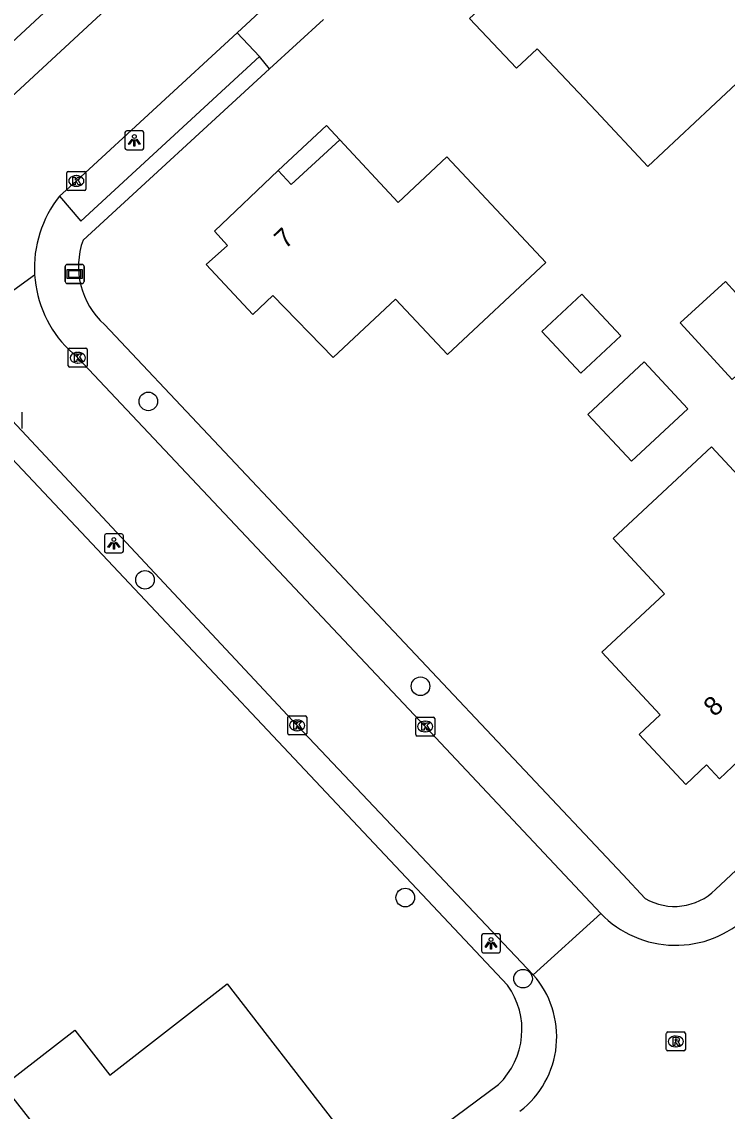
# Model space of a CAD drawing. Extents: x 162675 to 163482, y 379761 to 381227.
# Drawn here: x 163293.6 to 163330.7, y 380848.3 to 380905.6 of the extents above; entities that cross this region are included whole.
import ezdxf

# ---------------------------------------------------------------- set-up
doc = ezdxf.new("R2010")
doc.units = 0
for name, color, linetype in [('IMGEO_Berm_groen', 7, 'Continuous'), ('IMGEO_Boom', 7, 'Continuous'), ('IMGEO_Groenvoorziening', 7, 'Continuous'), ('IMGEO_Hek', 7, 'Continuous'), ('IMGEO_Kolk', 7, 'Continuous'), ('IMGEO_Lichtpunt', 7, 'Continuous'), ('IMGEO_Pand', 7, 'Continuous'), ('IMGEO_Pand_nummerreeks', 7, 'Continuous'), ('IMGEO_Pand_overbouw', 7, 'Continuous'), ('IMGEO_Parkeervlak_halfverhard', 7, 'Continuous'), ('IMGEO_Rijbaan_lokaal_gesloten', 7, 'Continuous'), ('IMGEO_Rioolput', 7, 'Continuous'), ('IMGEO_Straatnaambord', 7, 'Continuous'), ('IMGEO_Voetpad_open', 7, 'Continuous')]:
    doc.layers.add(name, color=color, linetype=linetype)

msp = doc.modelspace()

# ---------------------------------------------------------------- linework, layer by layer
at = {"layer": 'IMGEO_Berm_groen'}
for points in [[(163278.098, 380890.562), (163302.041, 380912.777)], [(163306.653, 380903.087), (163296.844, 380894.082)], [(163297.962, 380889.642), (163325.221, 380860.718), (163326.402, 380859.457)], [(163330.099, 380859.929), (163339.041, 380868.279)]]:
    msp.add_lwpolyline(points, dxfattribs=at)
for centre, radius, start, end in [((163300.705, 380892.693), 4.103, 160.2199, 228.0468), ((163327.945, 380862.085), 3.048, 239.5806, 314.9707)]:
    msp.add_arc(centre, radius, start, end, dxfattribs=at)
at = {"layer": 'IMGEO_Boom'}
for centre in [(163300.276, 380885.594), (163300.099, 380876.212), (163314.588, 380870.613), (163313.784, 380859.502), (163319.981, 380855.236)]:
    msp.add_circle(centre, 0.489, dxfattribs=at)
at = {"layer": 'IMGEO_Groenvoorziening'}
for points in [[(163319.158, 380854.89), (163291.39, 380884.383), (163290.458, 380885.002), (163288.45, 380885.355), (163284.72, 380884.199)], [(163307.569, 380841.308), (163309.722, 380843.007), (163318.685, 380849.672)]]:
    msp.add_lwpolyline(points, dxfattribs=at)
msp.add_arc((163315.953, 380852.55), 3.969, 313.5116, 36.1292, dxfattribs=at)
at = {"layer": 'IMGEO_Hek'}
msp.add_lwpolyline([(163297.962, 380889.642), (163325.221, 380860.718)], dxfattribs=at)
at = {"layer": 'IMGEO_Kolk'}
for p, q in [((163295.989, 380896.761), (163295.989, 380897.613)), ((163296.064, 380897.687), (163296.916, 380897.687)), ((163296.477, 380897.467), (163296.502, 380897.467)), ((163296.99, 380897.613), (163296.99, 380896.761)), ((163296.916, 380896.687), (163296.064, 380896.687)), ((163296.5, 380896.907), (163296.475, 380896.907)), ((163296.064, 380887.466), (163296.064, 380888.318)), ((163296.139, 380888.392), (163296.991, 380888.392)), ((163296.552, 380888.172), (163296.577, 380888.172)), ((163297.065, 380888.318), (163297.065, 380887.466)), ((163296.575, 380887.612), (163296.55, 380887.612)), ((163296.991, 380887.392), (163296.139, 380887.392)), ((163293.621, 380885.021), (163293.621, 380884.169)), ((163307.602, 380868.132), (163307.602, 380868.984)), ((163307.677, 380869.058), (163308.529, 380869.058)), ((163308.09, 380868.838), (163308.115, 380868.838)), ((163308.603, 380868.984), (163308.603, 380868.132)), ((163314.334, 380868.071), (163314.334, 380868.923)), ((163314.409, 380868.997), (163315.261, 380868.997)), ((163314.822, 380868.777), (163314.847, 380868.777)), ((163315.335, 380868.923), (163315.335, 380868.071)), ((163308.529, 380868.058), (163307.677, 380868.058)), ((163308.113, 380868.278), (163308.088, 380868.278)), ((163315.261, 380867.997), (163314.409, 380867.997)), ((163314.845, 380868.217), (163314.82, 380868.217))]:
    msp.add_line(p, q, dxfattribs=at)
for points in [[(163295.989, 380896.761), (163295.989, 380897.613)], [(163296.064, 380897.687), (163296.916, 380897.687)], [(163296.31, 380897.387), (163296.433, 380897.387), (163296.433, 380897.236), (163296.563, 380897.387), (163296.727, 380897.387), (163296.581, 380897.236), (163296.734, 380896.987), (163296.582, 380896.987), (163296.497, 380897.151), (163296.433, 380897.084), (163296.433, 380896.987), (163296.31, 380896.987), (163296.31, 380897.387)], [(163296.99, 380897.613), (163296.99, 380896.761)], [(163296.916, 380896.687), (163296.064, 380896.687)], [(163296.064, 380887.466), (163296.064, 380888.318)], [(163296.139, 380888.392), (163296.991, 380888.392)], [(163296.385, 380888.092), (163296.508, 380888.092), (163296.508, 380887.941), (163296.638, 380888.092), (163296.802, 380888.092), (163296.656, 380887.941), (163296.809, 380887.692), (163296.657, 380887.692), (163296.572, 380887.856), (163296.508, 380887.789), (163296.508, 380887.692), (163296.385, 380887.692), (163296.385, 380888.092)], [(163297.065, 380888.318), (163297.065, 380887.466)], [(163296.991, 380887.392), (163296.139, 380887.392)], [(163293.621, 380885.021), (163293.621, 380884.169)], [(163307.602, 380868.132), (163307.602, 380868.984)], [(163307.677, 380869.058), (163308.529, 380869.058)], [(163307.923, 380868.758), (163308.046, 380868.758), (163308.046, 380868.607), (163308.176, 380868.758), (163308.34, 380868.758), (163308.194, 380868.607), (163308.347, 380868.358), (163308.195, 380868.358), (163308.11, 380868.522), (163308.046, 380868.455), (163308.046, 380868.358), (163307.923, 380868.358), (163307.923, 380868.758)], [(163308.603, 380868.984), (163308.603, 380868.132)], [(163314.334, 380868.071), (163314.334, 380868.923)], [(163314.409, 380868.997), (163315.261, 380868.997)], [(163314.655, 380868.697), (163314.778, 380868.697), (163314.778, 380868.546), (163314.908, 380868.697), (163315.072, 380868.697), (163314.926, 380868.546), (163315.079, 380868.297), (163314.927, 380868.297), (163314.842, 380868.461), (163314.778, 380868.394), (163314.778, 380868.297), (163314.655, 380868.297), (163314.655, 380868.697)], [(163315.335, 380868.923), (163315.335, 380868.071)], [(163308.529, 380868.058), (163307.677, 380868.058)], [(163315.261, 380867.997), (163314.409, 380867.997)]]:
    msp.add_lwpolyline(points, dxfattribs=at)
for centre, start, end in [((163296.066, 380897.611), 91.552, 178.448), ((163296.066, 380897.611), 91.552, 178.448), ((163296.914, 380897.611), 1.552, 88.448), ((163296.914, 380897.611), 1.552, 88.448), ((163296.066, 380896.763), 181.552, 268.448), ((163296.066, 380896.763), 181.552, 268.448), ((163296.914, 380896.763), 271.552, 358.448), ((163296.914, 380896.763), 271.552, 358.448), ((163296.141, 380888.316), 91.552, 178.448), ((163296.141, 380888.316), 91.552, 178.448), ((163296.989, 380888.316), 1.552, 88.448), ((163296.989, 380888.316), 1.552, 88.448), ((163296.141, 380887.468), 181.552, 268.448), ((163296.141, 380887.468), 181.552, 268.448), ((163296.989, 380887.468), 271.552, 358.448), ((163296.989, 380887.468), 271.552, 358.448), ((163307.679, 380868.982), 91.552, 178.448), ((163307.679, 380868.982), 91.552, 178.448), ((163308.527, 380868.982), 1.552, 88.448), ((163308.527, 380868.982), 1.552, 88.448), ((163314.411, 380868.921), 91.552, 178.448), ((163314.411, 380868.921), 91.552, 178.448), ((163315.259, 380868.921), 1.552, 88.448), ((163315.259, 380868.921), 1.552, 88.448), ((163307.679, 380868.134), 181.552, 268.448), ((163307.679, 380868.134), 181.552, 268.448), ((163308.527, 380868.134), 271.552, 358.448), ((163308.527, 380868.134), 271.552, 358.448), ((163314.411, 380868.073), 181.552, 268.448), ((163314.411, 380868.073), 181.552, 268.448), ((163315.259, 380868.073), 271.552, 358.448), ((163315.259, 380868.073), 271.552, 358.448)]:
    msp.add_arc(centre, 0.0765, start, end, dxfattribs=at)
for centre, major_axis, ratio, start_param, end_param in [((163296.476, 380897.187), (-0.387, 0.002), 0.722429, 4.712389, 7.853982), ((163296.501, 380897.187), (-0.39, 0.002), 0.717154, 1.570796, 4.712389), ((163296.551, 380887.892), (-0.387, 0.002), 0.722429, 4.712389, 7.853982), ((163296.576, 380887.892), (-0.39, 0.002), 0.717154, 1.570796, 4.712389), ((163308.089, 380868.558), (-0.387, 0.002), 0.722429, 4.712389, 7.853982), ((163308.114, 380868.558), (-0.39, 0.002), 0.717154, 1.570796, 4.712389), ((163314.821, 380868.497), (-0.387, 0.002), 0.722429, 4.712389, 7.853982), ((163314.846, 380868.497), (-0.39, 0.002), 0.717154, 1.570796, 4.712389)]:
    msp.add_ellipse(centre, major_axis=major_axis, ratio=ratio, start_param=start_param, end_param=end_param, dxfattribs=at)
at = {"layer": 'IMGEO_Lichtpunt'}
for p, q in [((163299.043, 380899.728), (163299.043, 380898.921)), ((163299.043, 380899.728), (163299.043, 380898.921)), ((163299.945, 380899.823), (163299.137, 380899.823)), ((163299.945, 380899.823), (163299.137, 380899.823)), ((163300.039, 380898.921), (163300.039, 380899.728)), ((163300.039, 380898.921), (163300.039, 380899.728)), ((163299.137, 380898.827), (163299.945, 380898.827)), ((163299.137, 380898.827), (163299.945, 380898.827)), ((163297.966, 380878.533), (163297.966, 380877.726)), ((163297.966, 380878.533), (163297.966, 380877.726)), ((163298.868, 380878.628), (163298.06, 380878.628)), ((163298.868, 380878.628), (163298.06, 380878.628)), ((163298.962, 380877.726), (163298.962, 380878.533)), ((163298.962, 380877.726), (163298.962, 380878.533)), ((163298.06, 380877.632), (163298.868, 380877.632)), ((163298.06, 380877.632), (163298.868, 380877.632)), ((163317.795, 380857.501), (163317.795, 380856.694)), ((163317.795, 380857.501), (163317.795, 380856.694)), ((163318.697, 380857.596), (163317.889, 380857.596)), ((163318.697, 380857.596), (163317.889, 380857.596)), ((163318.791, 380856.694), (163318.791, 380857.501)), ((163318.791, 380856.694), (163318.791, 380857.501)), ((163317.889, 380856.6), (163318.697, 380856.6)), ((163317.889, 380856.6), (163318.697, 380856.6))]:
    msp.add_line(p, q, dxfattribs=at)
for points in [[(163299.417, 380899.392), (163299.456, 380899.364), (163299.268, 380899.102), (163299.23, 380899.129), (163299.417, 380899.392)], [(163299.519, 380899.344), (163299.566, 380899.344), (163299.566, 380899.022), (163299.519, 380899.022), (163299.519, 380899.344)], [(163299.629, 380899.364), (163299.667, 380899.391), (163299.854, 380899.129), (163299.815, 380899.101), (163299.629, 380899.364)], [(163298.34, 380878.197), (163298.379, 380878.169), (163298.191, 380877.907), (163298.153, 380877.934), (163298.34, 380878.197)], [(163298.442, 380878.149), (163298.489, 380878.149), (163298.489, 380877.827), (163298.442, 380877.827), (163298.442, 380878.149)], [(163298.552, 380878.169), (163298.59, 380878.196), (163298.777, 380877.934), (163298.738, 380877.906), (163298.552, 380878.169)], [(163318.169, 380857.165), (163318.208, 380857.137), (163318.02, 380856.875), (163317.982, 380856.902), (163318.169, 380857.165)], [(163318.271, 380857.117), (163318.318, 380857.117), (163318.318, 380856.795), (163318.271, 380856.795), (163318.271, 380857.117)], [(163318.381, 380857.137), (163318.419, 380857.164), (163318.606, 380856.902), (163318.567, 380856.874), (163318.381, 380857.137)]]:
    msp.add_lwpolyline(points, dxfattribs=at)
for centre in [(163299.542, 380899.526), (163298.465, 380878.331), (163318.294, 380857.299)]:
    msp.add_circle(centre, 0.0994, dxfattribs=at)
for centre, start, end in [((163299.137, 380899.728), 90, 180), ((163299.137, 380899.728), 90, 180), ((163299.945, 380899.728), 0, 90), ((163299.945, 380899.728), 0, 90), ((163299.137, 380898.921), 180, 270), ((163299.137, 380898.921), 180, 270), ((163299.945, 380898.921), 270, 0), ((163299.945, 380898.921), 270, 360), ((163298.06, 380878.533), 90, 180), ((163298.06, 380878.533), 90, 180), ((163298.868, 380878.533), 0, 90), ((163298.868, 380878.533), 0, 90), ((163298.06, 380877.726), 180, 270), ((163298.06, 380877.726), 180, 270), ((163298.868, 380877.726), 270, 0), ((163298.868, 380877.726), 270, 360), ((163317.889, 380857.501), 90, 180), ((163317.889, 380857.501), 90, 180), ((163318.697, 380857.501), 0, 90), ((163318.697, 380857.501), 0, 90), ((163317.889, 380856.694), 180, 270), ((163317.889, 380856.694), 180, 270), ((163318.697, 380856.694), 270, 0), ((163318.697, 380856.694), 270, 360)]:
    msp.add_arc(centre, 0.0946, start, end, dxfattribs=at)
at = {"layer": 'IMGEO_Pand'}
for points in [[(163329.836, 380901.028), (163326.546, 380897.941), (163323.815, 380900.853), (163320.728, 380904.144), (163319.628, 380903.111), (163317.164, 380905.738), (163318.266, 380906.772), (163317.581, 380907.499), (163320.931, 380910.641), (163321.617, 380909.914), (163324.172, 380912.316), (163327.25, 380909.035), (163329.806, 380911.425), (163335.008, 380905.88), (163329.836, 380901.028)], [(163313.418, 380896.062), (163315.974, 380898.453), (163321.176, 380892.908), (163316.004, 380888.056), (163313.273, 380890.967), (163310.003, 380887.9), (163306.825, 380891.161), (163305.766, 380890.171), (163303.313, 380892.798), (163304.434, 380893.8), (163303.747, 380894.55), (163307.099, 380897.73), (163307.787, 380897.005), (163310.338, 380899.346), (163313.418, 380896.062)], [(163333.348, 380888.927), (163330.977, 380886.75), (163328.248, 380889.724), (163330.619, 380891.9), (163333.348, 380888.927)], [(163325.121, 380889.049), (163323.015, 380887.074), (163320.958, 380889.266), (163323.064, 380891.242), (163325.121, 380889.049)], [(163328.649, 380885.212), (163325.673, 380882.444), (163323.378, 380884.913), (163326.353, 380887.68), (163328.649, 380885.212)], [(163335.526, 380872.02), (163333.012, 380869.643), (163333.644, 380868.901), (163330.314, 380865.749), (163329.63, 380866.48), (163328.538, 380865.451), (163326.089, 380868.083), (163327.193, 380869.11), (163324.125, 380872.407), (163327.423, 380875.474), (163324.709, 380878.39), (163329.893, 380883.212), (163335.061, 380877.654), (163332.502, 380875.273), (163335.526, 380872.02)], [(163296.403, 380852.525), (163298.244, 380850.163), (163304.416, 380854.973), (163310.02, 380847.748), (163300.136, 380840.05), (163292.666, 380849.618), (163296.403, 380852.525)]]:
    msp.add_lwpolyline(points, dxfattribs=at)
at = {"layer": 'IMGEO_Pand_overbouw'}
msp.add_lwpolyline([(163310.338, 380899.346), (163309.636, 380900.099), (163307.099, 380897.73), (163307.787, 380897.005)], close=True, dxfattribs=at)
at = {"layer": 'IMGEO_Parkeervlak_halfverhard'}
msp.add_lwpolyline([(163295.607, 380896.382), (163296.724, 380895.071), (163306.114, 380903.726)], dxfattribs=at)
at = {"layer": 'IMGEO_Rijbaan_lokaal_gesloten'}
for points in [[(163303.486, 380911.264), (163303.421, 380911.205), (163292.603, 380901.179), (163284.042, 380893.331), (163283.878, 380893.181), (163279.38, 380889.205)], [(163304.951, 380904.985), (163307.754, 380907.59)], [(163295.607, 380896.382), (163296.49, 380897.187), (163304.951, 380904.985)], [(163287.791, 380887.527), (163294.297, 380892.257)], [(163324.069, 380858.662), (163314.835, 380868.497), (163296.565, 380887.892), (163296.091, 380888.318)], [(163291.476, 380886.339), (163291.49, 380886.324), (163293.121, 380884.595), (163308.103, 380868.558), (163320.515, 380855.443)], [(163320.515, 380855.443), (163324.069, 380858.662)]]:
    msp.add_lwpolyline(points, dxfattribs=at)
for centre, radius, start, end in [((163300.314, 380892.617), 6.028, 141.3438, 183.419), ((163300.311, 380892.618), 6.025, 183.436, 225.5374), ((163328.001, 380862.453), 5.462, 223.9538, 313.9694), ((163316.819, 380852.18), 4.931, 307.4544, 41.4359)]:
    msp.add_arc(centre, radius, start, end, dxfattribs=at)
at = {"layer": 'IMGEO_Rioolput'}
for p, q in [((163327.513, 380851.508), (163327.513, 380852.36)), ((163327.588, 380852.434), (163328.44, 380852.434)), ((163328.001, 380852.214), (163328.026, 380852.214)), ((163328.514, 380852.36), (163328.514, 380851.508)), ((163328.44, 380851.434), (163327.588, 380851.434)), ((163328.024, 380851.654), (163327.999, 380851.654))]:
    msp.add_line(p, q, dxfattribs=at)
for points in [[(163327.513, 380851.508), (163327.513, 380852.36)], [(163327.588, 380852.434), (163328.44, 380852.434)], [(163328.102, 380852.132), (163327.85, 380852.134), (163327.85, 380851.734)], [(163327.85, 380851.734), (163327.974, 380851.734), (163327.974, 380851.896), (163327.985, 380851.896)], [(163328.028, 380852.053), (163327.974, 380852.053), (163327.974, 380851.972)], [(163327.974, 380851.972), (163328.026, 380851.972)], [(163328.514, 380852.36), (163328.514, 380851.508)], [(163328.44, 380851.434), (163327.588, 380851.434)], [(163328.032, 380851.867), (163328.103, 380851.734), (163328.243, 380851.734), (163328.178, 380851.86)]]:
    msp.add_lwpolyline(points, dxfattribs=at)
for centre, radius, start, end in [((163327.59, 380852.358), 0.0765, 91.552, 178.448), ((163327.59, 380852.358), 0.0765, 91.552, 178.448), ((163327.984, 380851.843), 0.0533, 26.0293, 88.6989), ((163328.01, 380852.161), 0.19, 274.7715, 282.9687), ((163328.034, 380851.957), 0.0964, 77.0061, 93.1865), ((163328.048, 380852.014), 0.0378, 276.6634, 79.6772), ((163328.101, 380852.022), 0.109, 350.3612, 89.416), ((163328.099, 380852.022), 0.112, 277.5842, 350.9817), ((163328.083, 380851.807), 0.108, 29.5134, 73.7905), ((163328.438, 380852.358), 0.0765, 1.552, 88.448), ((163328.438, 380852.358), 0.0765, 1.552, 88.448), ((163327.59, 380851.51), 0.0765, 181.552, 268.448), ((163327.59, 380851.51), 0.0765, 181.552, 268.448), ((163328.438, 380851.51), 0.0765, 271.552, 358.448), ((163328.438, 380851.51), 0.0765, 271.552, 358.448)]:
    msp.add_arc(centre, radius, start, end, dxfattribs=at)
for centre, major_axis, ratio, start_param, end_param in [((163328, 380851.934), (-0.387, 0.002), 0.722429, 4.712389, 7.853982), ((163328.025, 380851.934), (-0.39, 0.002), 0.717154, 1.570796, 4.712389)]:
    msp.add_ellipse(centre, major_axis=major_axis, ratio=ratio, start_param=start_param, end_param=end_param, dxfattribs=at)
at = {"layer": 'IMGEO_Straatnaambord'}
for p, q in [((163295.906, 380891.896), (163295.906, 380892.696)), ((163295.906, 380892.696), (163295.906, 380891.896)), ((163296.006, 380892.796), (163296.796, 380892.796)), ((163296.796, 380892.796), (163296.006, 380892.796)), ((163296.896, 380892.696), (163296.896, 380891.896)), ((163296.896, 380891.896), (163296.896, 380892.696)), ((163296.796, 380891.796), (163296.006, 380891.796)), ((163296.006, 380891.796), (163296.796, 380891.796))]:
    msp.add_line(p, q, dxfattribs=at)
for points in [[(163296.007, 380892.528), (163296.795, 380892.528), (163296.795, 380892.064), (163296.007, 380892.064), (163296.007, 380892.528)], [(163296.072, 380892.463), (163296.072, 380892.129), (163296.73, 380892.129), (163296.73, 380892.463), (163296.072, 380892.463)]]:
    msp.add_lwpolyline(points, dxfattribs=at)
for centre, start, end in [((163296.006, 380892.696), 90, 180), ((163296.006, 380892.696), 90, 180), ((163296.796, 380892.696), 0, 90), ((163296.796, 380892.696), 360, 90), ((163296.006, 380891.896), 180, 270), ((163296.006, 380891.896), 180, 270), ((163296.796, 380891.896), 270, 0), ((163296.796, 380891.896), 270, 0)]:
    msp.add_arc(centre, 0.1, start, end, dxfattribs=at)
at = {"layer": 'IMGEO_Voetpad_open'}
for points in [[(163309.478, 380905.68), (163306.653, 380903.087)], [(163306.114, 380903.726), (163304.951, 380904.985)], [(163306.653, 380903.087), (163306.114, 380903.726)]]:
    msp.add_lwpolyline(points, dxfattribs=at)

# ---------------------------------------------------------------- texts
at = {"layer": 'IMGEO_Pand_nummerreeks'}
for s, rotation, p in [('7', 43.494, (163307.481, 380893.571)), ('8', 43.426, (163330.049, 380868.968))]:
    msp.add_text(s, height=1, rotation=rotation, dxfattribs=at).set_placement(p)

doc.saveas('drawing.dxf')
